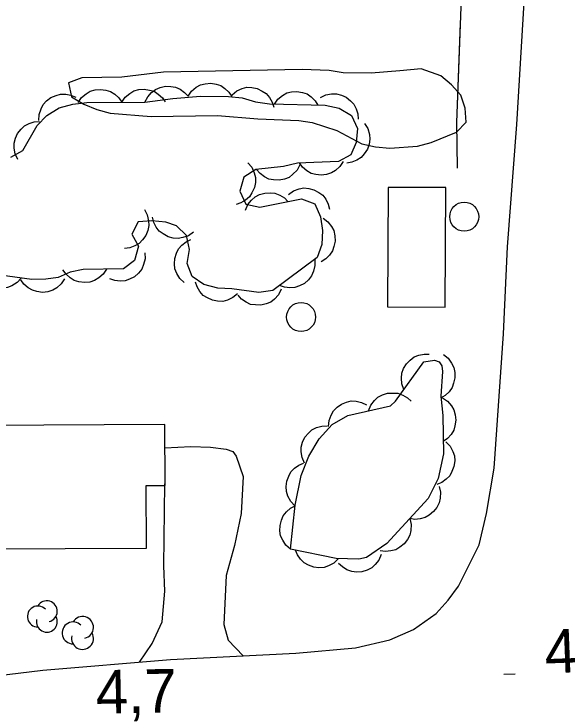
# Model space of a CAD drawing. Extents: x 336540 to 340074, y 5572036 to 5573747.
# Drawn here: x 339024.91 to 339063.04, y 5572764.65 to 5572812.53 of the extents above; entities that cross this region are included whole.
import ezdxf

# ---------------------------------------------------------------- set-up
doc = ezdxf.new("R2010")
doc.units = 0
for name, color, linetype in [('Niveau 19', 7, 'Continuous'), ('Niveau 2', 7, 'Continuous'), ('Niveau 21', 7, 'Continuous'), ('Niveau 3', 7, 'Continuous'), ('Niveau 31', 7, 'Continuous'), ('Niveau 36', 7, 'Continuous'), ('Niveau 37', 7, 'Continuous'), ('Niveau 44', 7, 'Continuous')]:
    doc.layers.add(name, color=color, linetype=linetype)

msp = doc.modelspace()

# ---------------------------------------------------------------- linework, layer by layer
at = {"layer": 'Niveau 19'}
for points in [[(339035.31, 5572782.65), (339037.11, 5572782.73), (339038.46, 5572782.7), (339039.54, 5572782.55), (339040, 5572782.39), (339040.23, 5572782.06), (339040.7, 5572780.66), (339040.58, 5572778.12), (339040.11, 5572775.91), (339039.53, 5572773.86), (339039.37, 5572770.47), (339039.68, 5572769.39), (339040.72, 5572768.33)], [(339033.56, 5572767.89), (339034.44, 5572769.17), (339035.13, 5572770.67), (339035.31, 5572772.77), (339035.23, 5572774.51), (339035.32, 5572780.16)]]:
    msp.add_lwpolyline(points, dxfattribs=at)
at = {"layer": 'Niveau 2'}
msp.add_lwpolyline([(339051.5, 5572808.6), (339049.53, 5572808.45), (339047.6, 5572808.47), (339046.64, 5572808.62), (339044.77, 5572808.69), (339035.22, 5572808.51), (339032.35, 5572808.18), (339029.58, 5572808.12), (339028.68, 5572807.77), (339028.87, 5572806.81), (339029.72, 5572806.32), (339030.63, 5572805.94), (339031.54, 5572805.68), (339034.37, 5572805.45), (339038.95, 5572805.53), (339041.72, 5572805.3), (339044.55, 5572805.19), (339045.46, 5572805.04), (339047.17, 5572804.5), (339048.88, 5572803.58), (339049.84, 5572803.37), (339050.81, 5572803.27), (339052.72, 5572803.42), (339053.68, 5572803.67), (339055.42, 5572804.38), (339056.09, 5572805.07), (339056.01, 5572806.03), (339055.71, 5572806.92), (339055.08, 5572807.65), (339054.33, 5572808.25), (339052.97, 5572808.74), (339051.5, 5572808.6)], dxfattribs=at)
at = {"layer": 'Niveau 21'}
msp.add_lwpolyline([(339004.38, 5572762.94), (339014.25, 5572765.43), (339019.81, 5572766.4), (339022.91, 5572766.86), (339026.91, 5572767.33), (339035.7, 5572768.06), (339044.34, 5572768.51), (339048.46, 5572768.87), (339050.82, 5572769.42), (339052.44, 5572770.13), (339054.01, 5572771.23), (339054.84, 5572772.15), (339055.55, 5572773.12), (339056.97, 5572775.97), (339057.49, 5572778.13), (339058.01, 5572781.24), (339058.65, 5572790.49), (339058.94, 5572796.48), (339059.58, 5572804.91), (339060.55, 5572820.98)], dxfattribs=at)
at = {"layer": 'Niveau 3'}
msp.add_line((339058.67, 5572767.05), (339059.46, 5572767.08), dxfattribs=at)
at = {"layer": 'Niveau 31'}
for points in [[(339054.64, 5572792.34), (339054.67, 5572800.56), (339050.7, 5572800.57), (339050.67, 5572792.35), (339054.64, 5572792.34)], [(339035.3, 5572784.25), (339022.77, 5572784.19), (339022.81, 5572775.69), (339034.04, 5572775.74), (339034.02, 5572780.04), (339035.33, 5572780.05), (339035.3, 5572784.25)]]:
    msp.add_lwpolyline(points, dxfattribs=at)
at = {"layer": 'Niveau 36'}
for centre in [(339055.949, 5572798.561), (339044.699, 5572791.651)]:
    msp.add_circle(centre, 1, dxfattribs=at)
at = {"layer": 'Niveau 37'}
for points in [[(339055.49, 5572801.9), (339055.44, 5572805.05), (339055.87, 5572816.71)], [(339055.49, 5572801.9), (339055.44, 5572805.05), (339055.69, 5572811.89)]]:
    msp.add_lwpolyline(points, dxfattribs=at)
at = {"layer": 'Niveau 44'}
for points in [[(339033.94, 5572806.45), (339034.13, 5572806.82), (339034.4, 5572807.12), (339034.66, 5572807.33), (339034.98, 5572807.46), (339035.35, 5572807.55), (339035.73, 5572807.53), (339036.05, 5572807.49), (339036.37, 5572807.34), (339036.67, 5572807.12), (339036.91, 5572806.85)], [(339036.92, 5572806.87), (339037.15, 5572807.21), (339037.47, 5572807.47), (339037.76, 5572807.63), (339038.1, 5572807.72), (339038.47, 5572807.75), (339038.84, 5572807.68), (339039.16, 5572807.59), (339039.45, 5572807.39), (339039.72, 5572807.14), (339039.92, 5572806.84)], [(339039.94, 5572806.96), (339040.27, 5572807.23), (339040.64, 5572807.38), (339040.96, 5572807.47), (339041.31, 5572807.45), (339041.67, 5572807.38), (339042.02, 5572807.21), (339042.29, 5572807.04), (339042.52, 5572806.77), (339042.71, 5572806.45), (339042.82, 5572806.11)], [(339026.63, 5572805.18), (339026.65, 5572805.6), (339026.78, 5572805.99), (339026.92, 5572806.28), (339027.16, 5572806.54), (339027.46, 5572806.76), (339027.81, 5572806.91), (339028.12, 5572807), (339028.48, 5572807), (339028.84, 5572806.93), (339029.17, 5572806.79)], [(339029.34, 5572806.43), (339029.57, 5572806.77), (339029.89, 5572807.03), (339030.17, 5572807.21), (339030.51, 5572807.3), (339030.88, 5572807.33), (339031.25, 5572807.27), (339031.57, 5572807.18), (339031.86, 5572806.99), (339032.14, 5572806.74), (339032.34, 5572806.44)], [(339032.34, 5572806.44), (339032.57, 5572806.79), (339032.89, 5572807.05), (339033.17, 5572807.22), (339033.51, 5572807.31), (339033.88, 5572807.35), (339034.25, 5572807.28), (339034.57, 5572807.2), (339034.86, 5572807), (339035.14, 5572806.75), (339035.34, 5572806.46)], [(339042.86, 5572806.32), (339043.1, 5572806.66), (339043.43, 5572806.91), (339043.71, 5572807.08), (339044.05, 5572807.16), (339044.42, 5572807.18), (339044.8, 5572807.11), (339045.11, 5572807.01), (339045.4, 5572806.81), (339045.67, 5572806.55), (339045.86, 5572806.25)], [(339046.03, 5572806.76), (339046.41, 5572806.95), (339046.81, 5572807.01), (339047.14, 5572807.02), (339047.48, 5572806.93), (339047.81, 5572806.78), (339048.11, 5572806.54), (339048.34, 5572806.31), (339048.5, 5572805.99), (339048.61, 5572805.64), (339048.64, 5572805.28)], [(339033.94, 5572806.45), (339035.85, 5572806.71), (339037.77, 5572806.86), (339039.69, 5572806.84), (339040.65, 5572806.75), (339041.56, 5572806.48), (339042.52, 5572806.33), (339046.36, 5572806.24), (339047.32, 5572806.03), (339048.18, 5572805.54), (339048.59, 5572804.64), (339048.5, 5572803.68), (339048.12, 5572802.83), (339047.28, 5572802.36), (339044.46, 5572802.25), (339043.5, 5572802.01), (339041.59, 5572801.8), (339040.75, 5572801.28), (339040.48, 5572800.32), (339040.89, 5572799.42), (339041.86, 5572799.21), (339044.73, 5572799.78), (339045.64, 5572799.45), (339046.05, 5572798.56), (339046.18, 5572797.6), (339046.14, 5572796.64), (339045.82, 5572795.74), (339042.75, 5572793.48), (339041.79, 5572793.35), (339039.93, 5572793.59), (339038.97, 5572793.63), (339038, 5572793.9), (339037.2, 5572794.44), (339036.85, 5572795.34), (339037, 5572796.3), (339036.81, 5572797.26), (339036.12, 5572797.92), (339035.38, 5572798.19), (339034.42, 5572798.28), (339033.47, 5572798.21), (339033.03, 5572797.35), (339033.5, 5572796.52), (339033.23, 5572795.55), (339032.45, 5572794.97), (339029.69, 5572794.92), (339028.79, 5572794.74), (339027.95, 5572794.38), (339027.1, 5572794.25), (339026.14, 5572794.23), (339023.26, 5572794.63)], [(339024.69, 5572802.67), (339025.53, 5572803.13), (339026.51, 5572804.85), (339027.18, 5572805.53), (339028.02, 5572806.06), (339028.97, 5572806.3), (339029.93, 5572806.43), (339033.94, 5572806.45)], [(339025.18, 5572802.51), (339024.99, 5572802.89), (339024.93, 5572803.29), (339024.92, 5572803.62), (339025.01, 5572803.96), (339025.16, 5572804.29), (339025.4, 5572804.59), (339025.64, 5572804.82), (339025.95, 5572804.98), (339026.3, 5572805.09), (339026.66, 5572805.12)], [(339049.08, 5572804.98), (339049.3, 5572804.63), (339049.41, 5572804.23), (339049.45, 5572803.91), (339049.39, 5572803.56), (339049.27, 5572803.21), (339049.06, 5572802.89), (339048.85, 5572802.64), (339048.55, 5572802.45), (339048.21, 5572802.31), (339047.86, 5572802.24)], [(339041.03, 5572802.28), (339041.3, 5572801.96), (339041.46, 5572801.59), (339041.55, 5572801.27), (339041.55, 5572800.92), (339041.48, 5572800.56), (339041.31, 5572800.21), (339041.14, 5572799.93), (339040.88, 5572799.7), (339040.56, 5572799.51), (339040.22, 5572799.39)], [(339044.62, 5572802.13), (339044.43, 5572801.76), (339044.14, 5572801.48), (339043.88, 5572801.27), (339043.55, 5572801.15), (339043.19, 5572801.07), (339042.81, 5572801.1), (339042.49, 5572801.15), (339042.17, 5572801.31), (339041.88, 5572801.53), (339041.64, 5572801.81)], [(339047.6, 5572802.37), (339047.38, 5572802.02), (339047.07, 5572801.75), (339046.8, 5572801.57), (339046.46, 5572801.46), (339046.09, 5572801.42), (339045.71, 5572801.47), (339045.4, 5572801.54), (339045.1, 5572801.72), (339044.81, 5572801.97), (339044.6, 5572802.26)], [(339043.84, 5572800.1), (339044.18, 5572800.35), (339044.56, 5572800.48), (339044.89, 5572800.55), (339045.24, 5572800.51), (339045.59, 5572800.42), (339045.93, 5572800.23), (339046.19, 5572800.04), (339046.4, 5572799.76), (339046.57, 5572799.43), (339046.66, 5572799.08)], [(339040.86, 5572799.01), (339041.02, 5572799.4), (339041.28, 5572799.71), (339041.53, 5572799.93), (339041.84, 5572800.09), (339042.2, 5572800.19), (339042.58, 5572800.2), (339042.9, 5572800.18), (339043.23, 5572800.04), (339043.55, 5572799.85), (339043.8, 5572799.6)], [(339033.9, 5572799.05), (339034.1, 5572798.68), (339034.18, 5572798.28), (339034.21, 5572797.96), (339034.13, 5572797.61), (339034, 5572797.27), (339033.77, 5572796.96), (339033.54, 5572796.72), (339033.24, 5572796.55), (339032.89, 5572796.42), (339032.53, 5572796.38)], [(339037.28, 5572797.5), (339036.94, 5572797.25), (339036.56, 5572797.12), (339036.24, 5572797.05), (339035.89, 5572797.09), (339035.53, 5572797.18), (339035.2, 5572797.37), (339034.93, 5572797.56), (339034.72, 5572797.84), (339034.55, 5572798.17), (339034.46, 5572798.52)], [(339046.22, 5572798.46), (339046.55, 5572798.21), (339046.79, 5572797.89), (339046.95, 5572797.6), (339047.03, 5572797.25), (339047.05, 5572796.88), (339046.97, 5572796.51), (339046.87, 5572796.2), (339046.66, 5572795.91), (339046.4, 5572795.65), (339046.09, 5572795.46)], [(339036.64, 5572794.02), (339036.34, 5572794.31), (339036.13, 5572794.66), (339036.01, 5572794.97), (339035.97, 5572795.31), (339036, 5572795.68), (339036.12, 5572796.05), (339036.25, 5572796.34), (339036.49, 5572796.6), (339036.78, 5572796.83), (339037.11, 5572796.99)], [(339033.93, 5572796.07), (339033.95, 5572795.65), (339033.85, 5572795.26), (339033.72, 5572794.95), (339033.5, 5572794.68), (339033.23, 5572794.43), (339032.88, 5572794.26), (339032.58, 5572794.14), (339032.23, 5572794.12), (339031.86, 5572794.16), (339031.52, 5572794.28)], [(339045.64, 5572795.61), (339045.66, 5572795.19), (339045.55, 5572794.8), (339045.43, 5572794.49), (339045.21, 5572794.22), (339044.93, 5572793.97), (339044.59, 5572793.8), (339044.28, 5572793.69), (339043.93, 5572793.67), (339043.56, 5572793.71), (339043.22, 5572793.83)], [(339031.29, 5572794.95), (339031.06, 5572794.6), (339030.75, 5572794.34), (339030.47, 5572794.16), (339030.13, 5572794.06), (339029.77, 5572794.03), (339029.39, 5572794.08), (339029.07, 5572794.16), (339028.78, 5572794.35), (339028.5, 5572794.6), (339028.29, 5572794.89)], [(339025.4, 5572794.33), (339025.12, 5572794.02), (339024.77, 5572793.81), (339024.47, 5572793.68), (339024.12, 5572793.64), (339023.75, 5572793.66), (339023.39, 5572793.77), (339023.09, 5572793.9), (339022.82, 5572794.14), (339022.59, 5572794.42), (339022.43, 5572794.75)], [(339028.39, 5572794.28), (339028.17, 5572793.93), (339027.86, 5572793.66), (339027.58, 5572793.49), (339027.24, 5572793.39), (339026.87, 5572793.35), (339026.49, 5572793.41), (339026.18, 5572793.49), (339025.88, 5572793.67), (339025.6, 5572793.92), (339025.39, 5572794.21)], [(339040.31, 5572793.26), (339040, 5572792.99), (339039.62, 5572792.82), (339039.3, 5572792.73), (339038.95, 5572792.74), (339038.59, 5572792.81), (339038.24, 5572792.97), (339037.96, 5572793.14), (339037.73, 5572793.4), (339037.54, 5572793.72), (339037.42, 5572794.06)], [(339043.33, 5572793.56), (339043.15, 5572793.18), (339042.87, 5572792.89), (339042.61, 5572792.68), (339042.29, 5572792.55), (339041.93, 5572792.46), (339041.55, 5572792.48), (339041.22, 5572792.52), (339040.91, 5572792.68), (339040.6, 5572792.89), (339040.36, 5572793.16)], [(339051.79, 5572786.65), (339051.64, 5572787.04), (339051.62, 5572787.45), (339051.64, 5572787.78), (339051.77, 5572788.11), (339051.96, 5572788.42), (339052.23, 5572788.69), (339052.49, 5572788.9), (339052.82, 5572789.02), (339053.18, 5572789.1), (339053.54, 5572789.09)], [(339054.52, 5572789.07), (339054.85, 5572788.81), (339055.08, 5572788.48), (339055.23, 5572788.18), (339055.3, 5572787.84), (339055.31, 5572787.47), (339055.22, 5572787.1), (339055.11, 5572786.79), (339054.9, 5572786.51), (339054.63, 5572786.25), (339054.32, 5572786.07)], [(339043.98, 5572775.67), (339044.29, 5572778.7), (339044.71, 5572780.75), (339045.23, 5572782.07), (339045.95, 5572783.27), (339046.85, 5572784.25), (339047.92, 5572784.87), (339050.87, 5572785.53), (339051.21, 5572785.85), (339053.16, 5572788.56), (339053.91, 5572788.68), (339054.23, 5572788.56), (339054.41, 5572788.28), (339054.44, 5572787.9), (339054.33, 5572786.2), (339054.47, 5572784.87), (339054.51, 5572782.24), (339054.15, 5572780.53), (339053.46, 5572779.16), (339050.62, 5572776.06), (339049.22, 5572775.09), (339048.69, 5572774.98), (339047.13, 5572775.02), (339043.98, 5572775.67)], [(339049.36, 5572785.19), (339049.51, 5572785.58), (339049.77, 5572785.9), (339050, 5572786.13), (339050.32, 5572786.29), (339050.67, 5572786.4), (339051.05, 5572786.42), (339051.38, 5572786.41), (339051.71, 5572786.28), (339052.03, 5572786.09), (339052.29, 5572785.85)], [(339046.6, 5572784.11), (339046.63, 5572784.52), (339046.78, 5572784.9), (339046.93, 5572785.19), (339047.18, 5572785.44), (339047.48, 5572785.65), (339047.84, 5572785.79), (339048.16, 5572785.87), (339048.51, 5572785.85), (339048.87, 5572785.77), (339049.2, 5572785.61)], [(339054.45, 5572786.08), (339054.8, 5572785.85), (339055.06, 5572785.54), (339055.24, 5572785.26), (339055.33, 5572784.92), (339055.37, 5572784.55), (339055.31, 5572784.17), (339055.23, 5572783.86), (339055.04, 5572783.56), (339054.79, 5572783.29), (339054.5, 5572783.08)], [(339044.94, 5572781.59), (339044.77, 5572781.97), (339044.71, 5572782.37), (339044.71, 5572782.7), (339044.81, 5572783.04), (339044.97, 5572783.37), (339045.22, 5572783.66), (339045.45, 5572783.89), (339045.77, 5572784.04), (339046.13, 5572784.14), (339046.49, 5572784.16)], [(339054.68, 5572783.06), (339054.97, 5572782.76), (339055.16, 5572782.4), (339055.27, 5572782.09), (339055.29, 5572781.74), (339055.24, 5572781.37), (339055.1, 5572781.01), (339054.95, 5572780.72), (339054.7, 5572780.48), (339054.4, 5572780.26), (339054.06, 5572780.13)], [(339044.28, 5572778.66), (339043.99, 5572778.95), (339043.8, 5572779.31), (339043.69, 5572779.63), (339043.67, 5572779.98), (339043.71, 5572780.34), (339043.85, 5572780.7), (339044, 5572780.99), (339044.25, 5572781.24), (339044.55, 5572781.46), (339044.88, 5572781.59)], [(339054.22, 5572779.99), (339054.31, 5572779.58), (339054.29, 5572779.17), (339054.23, 5572778.85), (339054.06, 5572778.54), (339053.84, 5572778.25), (339053.53, 5572778.01), (339053.26, 5572777.84), (339052.92, 5572777.75), (339052.55, 5572777.72), (339052.19, 5572777.77)], [(339043.98, 5572775.67), (339043.66, 5572775.94), (339043.44, 5572776.28), (339043.29, 5572776.58), (339043.24, 5572776.92), (339043.25, 5572777.29), (339043.35, 5572777.66), (339043.47, 5572777.97), (339043.69, 5572778.24), (339043.97, 5572778.48), (339044.29, 5572778.65)], [(339052.19, 5572777.77), (339052.29, 5572777.37), (339052.26, 5572776.96), (339052.2, 5572776.64), (339052.04, 5572776.33), (339051.81, 5572776.03), (339051.51, 5572775.8), (339051.23, 5572775.63), (339050.89, 5572775.54), (339050.52, 5572775.51), (339050.16, 5572775.56)], [(339047.26, 5572774.99), (339046.96, 5572774.7), (339046.6, 5572774.52), (339046.29, 5572774.4), (339045.93, 5572774.38), (339045.57, 5572774.43), (339045.21, 5572774.57), (339044.92, 5572774.72), (339044.67, 5572774.97), (339044.46, 5572775.27), (339044.32, 5572775.6)], [(339050.23, 5572775.3), (339050.07, 5572774.91), (339049.81, 5572774.6), (339049.57, 5572774.37), (339049.25, 5572774.21), (339048.9, 5572774.11), (339048.52, 5572774.09), (339048.19, 5572774.12), (339047.86, 5572774.25), (339047.55, 5572774.44), (339047.29, 5572774.69)]]:
    msp.add_lwpolyline(points, dxfattribs=at)
for centre, radius, start, end in [((339027.176, 5572771.389), 0.722, 282.2692, 149.7263), ((339026.556, 5572771.028), 0.722, 44.1154, 269.804), ((339027.176, 5572770.667), 0.722, 166.9369, 29.6212), ((339029.635, 5572770.275), 0.755, 282.2692, 149.7263), ((339028.986, 5572769.897), 0.755, 44.1154, 269.804), ((339029.635, 5572769.52), 0.755, 166.9369, 29.6212)]:
    msp.add_arc(centre, radius, start, end, dxfattribs=at)

# ---------------------------------------------------------------- texts
at = {"layer": 'Niveau 3'}
for s, rotation, p in [('4,8    ', 2.2045, (339061.54, 5572767.11)), ('4,7    ', 1.0183, (339030.57, 5572764.33))]:
    msp.add_text(s, height=3, rotation=rotation, dxfattribs=at).set_placement(p)

doc.saveas('drawing.dxf')
